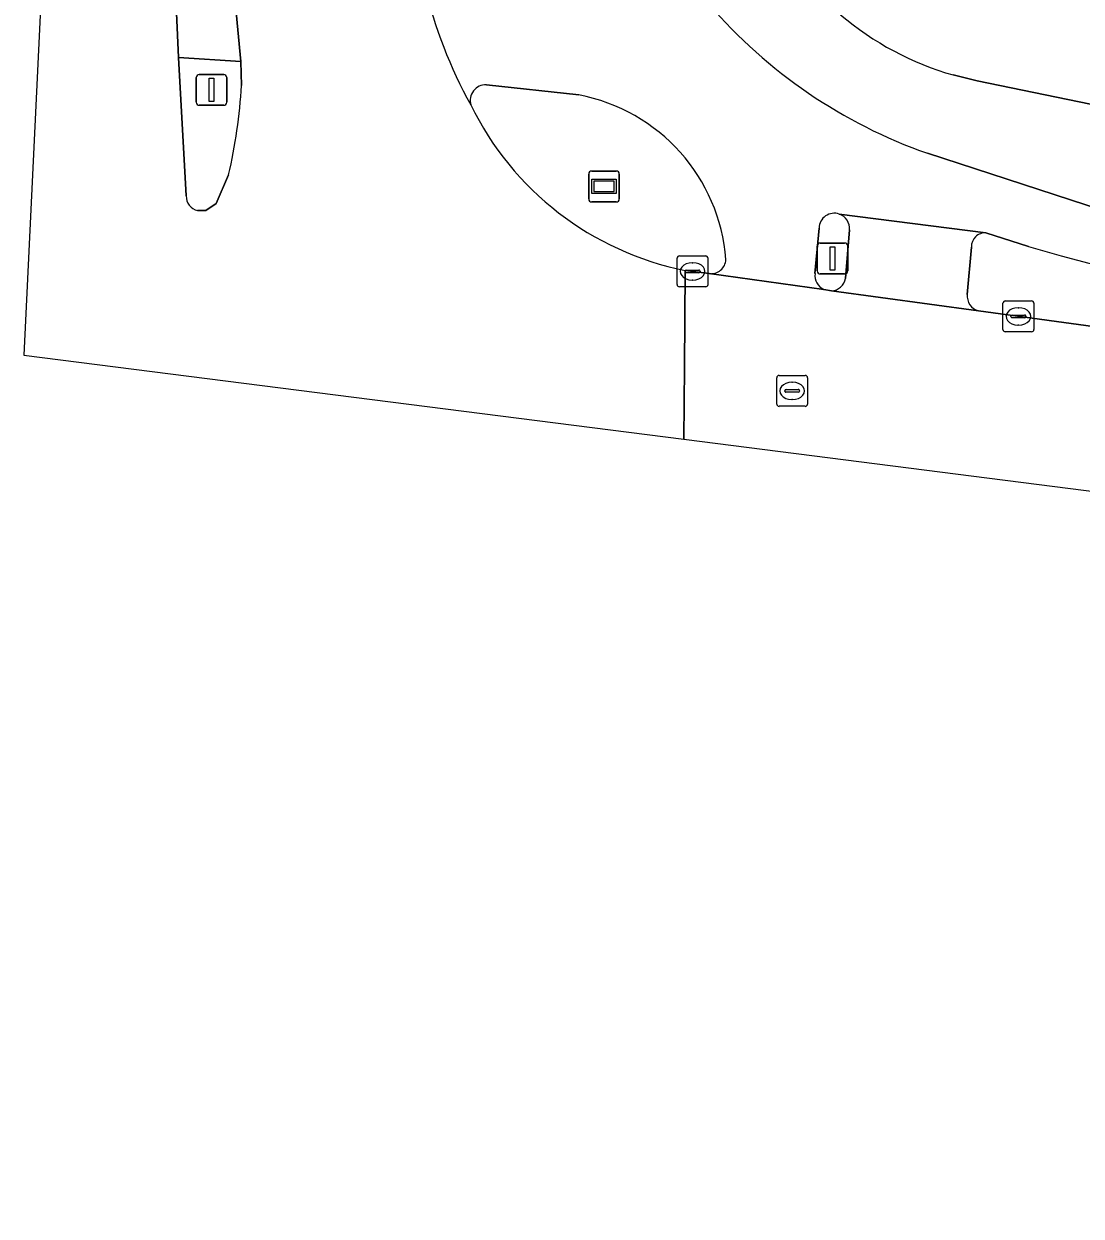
# Model space of a CAD drawing. Extents: x 160675 to 161153, y 383241 to 383714.
# Drawn here: x 160689.94 to 160724.18, y 383263.09 to 383301.73 of the extents above; entities that cross this region are included whole.
import ezdxf

# ---------------------------------------------------------------- set-up
doc = ezdxf.new("R2010")
doc.units = 0
for name, color, linetype in [('IMGEO_Berm_open', 7, 'Continuous'), ('IMGEO_Fietspad_gesloten', 7, 'Continuous'), ('IMGEO_Fietspad_open', 7, 'Continuous'), ('IMGEO_Groenvoorziening', 7, 'Continuous'), ('IMGEO_Kolk', 7, 'Continuous'), ('IMGEO_Rijbaan_lokaal_gesloten', 7, 'Continuous'), ('IMGEO_Rioolput', 7, 'Continuous'), ('IMGEO_Verkeerseiland_gesloten', 7, 'Continuous'), ('IMGEO_Verkeerseiland_open', 7, 'Continuous'), ('IMGEO_Verkeersregelinstallatiepaal', 7, 'Continuous'), ('IMGEO_Voetpad_open', 7, 'Continuous'), ('IMGEO_Wegwijzer', 7, 'Continuous')]:
    doc.layers.add(name, color=color, linetype=linetype)

msp = doc.modelspace()

# ---------------------------------------------------------------- linework, layer by layer
at = {"layer": 'IMGEO_Berm_open'}
for points in [[(160722.482, 383294.509), (160721.101, 383294.953)], [(160720.627, 383294.492), (160720.489, 383292.954)], [(160720.857, 383292.423), (160769.912, 383285.718)]]:
    msp.add_lwpolyline(points, dxfattribs=at)
for centre, radius, start, end in [((160721.071, 383294.51), 0.444, 86.1318, 182.275), ((160757.689, 383417.561), 127.99, 254.03333, 261.88177), ((160721.014, 383292.925), 0.526, 176.8064, 252.64)]:
    msp.add_arc(centre, radius, start, end, dxfattribs=at)
at = {"layer": 'IMGEO_Fietspad_gesloten'}
for points in [[(160704.917, 383299.753), (160707.909, 383299.422)], [(160724.863, 383295.69), (160719.204, 383297.531)], [(160716.347, 383295.564), (160721.101, 383294.953), (160722.482, 383294.509)], [(160715.562, 383293.633), (160715.695, 383295.109)], [(160712.137, 383293.632), (160715.848, 383293.119)]]:
    msp.add_lwpolyline(points, dxfattribs=at)
for centre, radius, start, end in [((160717.733, 383306.481), 15.229, 193.4119, 208.9841), ((160724.72, 383313.216), 16.626, 220.7446, 250.6259), ((160704.904, 383299.241), 0.512, 88.5909, 195.8055), ((160706.812, 383293.645), 5.881, 4.3144, 79.2493), ((160716.189, 383295.096), 0.494, 71.3315, 178.4872), ((160757.689, 383417.561), 127.99, 254.03333, 261.88177), ((160712.193, 383294.113), 0.484, 263.3861, 356.953), ((160716.062, 383293.575), 0.503, 173.3273, 244.8576)]:
    msp.add_arc(centre, radius, start, end, dxfattribs=at)
at = {"layer": 'IMGEO_Fietspad_open'}
msp.add_lwpolyline([(160694.786, 383304.269), (160694.948, 383300.637), (160696.965, 383300.501), (160696.62, 383304.165)], dxfattribs=at)
at = {"layer": 'IMGEO_Groenvoorziening'}
msp.add_lwpolyline([(160720.042, 383300.069), (160720.82, 383299.881), (160733.661, 383297.23), (160736.023, 383296.113), (160738.693, 383295.459), (160761.067, 383292.551), (160769.45, 383291.461), (160773.221, 383290.971)], dxfattribs=at)
msp.add_arc((160722.719, 383309.465), 9.77, 229.6165, 254.0986, dxfattribs=at)
at = {"layer": 'IMGEO_Kolk'}
for p, q in [((160711.095, 383293.279), (160711.095, 383294.131)), ((160711.17, 383294.205), (160712.022, 383294.205)), ((160711.583, 383293.985), (160711.608, 383293.985)), ((160712.096, 383294.131), (160712.096, 383293.279)), ((160711.354, 383293.699), (160711.354, 383293.711)), ((160711.792, 383293.662), (160711.394, 383293.662)), ((160711.397, 383293.748), (160711.795, 383293.748)), ((160711.838, 383293.711), (160711.838, 383293.699)), ((160712.022, 383293.205), (160711.17, 383293.205)), ((160711.606, 383293.425), (160711.581, 383293.425)), ((160721.726, 383292.747), (160722.578, 383292.747)), ((160721.651, 383291.821), (160721.651, 383292.673)), ((160722.139, 383292.527), (160722.164, 383292.527)), ((160722.652, 383292.673), (160722.652, 383291.821)), ((160721.91, 383292.241), (160721.91, 383292.253)), ((160722.348, 383292.204), (160721.95, 383292.204)), ((160721.953, 383292.29), (160722.351, 383292.29)), ((160722.162, 383291.967), (160722.137, 383291.967)), ((160722.394, 383292.253), (160722.394, 383292.241)), ((160722.578, 383291.747), (160721.726, 383291.747))]:
    msp.add_line(p, q, dxfattribs=at)
for points in [[(160711.095, 383293.279), (160711.095, 383294.131)], [(160711.17, 383294.205), (160712.022, 383294.205)], [(160712.096, 383294.131), (160712.096, 383293.279)], [(160712.022, 383293.205), (160711.17, 383293.205)], [(160721.726, 383292.747), (160722.578, 383292.747)], [(160721.651, 383291.821), (160721.651, 383292.673)], [(160722.652, 383292.673), (160722.652, 383291.821)], [(160722.578, 383291.747), (160721.726, 383291.747)]]:
    msp.add_lwpolyline(points, dxfattribs=at)
for centre, radius, start, end in [((160711.172, 383294.129), 0.0765, 91.552, 178.448), ((160711.172, 383294.129), 0.0765, 91.552, 178.448), ((160712.02, 383294.129), 0.0765, 1.552, 88.448), ((160712.02, 383294.129), 0.0765, 1.552, 88.448), ((160711.394, 383293.708), 0.0403, 85.8775, 175.7526), ((160711.391, 383293.698), 0.0366, 178.938, 274.7102), ((160711.795, 383293.705), 0.043, 264.8664, 352.4533), ((160711.799, 383293.71), 0.0386, 1.7309, 96.639), ((160711.172, 383293.281), 0.0765, 181.552, 268.448), ((160711.172, 383293.281), 0.0765, 181.552, 268.448), ((160712.02, 383293.281), 0.0765, 271.552, 358.448), ((160712.02, 383293.281), 0.0765, 271.552, 358.448), ((160721.728, 383292.671), 0.0765, 91.552, 178.448), ((160721.728, 383292.671), 0.0765, 91.552, 178.448), ((160722.576, 383292.671), 0.0765, 1.552, 88.448), ((160722.576, 383292.671), 0.0765, 1.552, 88.448), ((160721.95, 383292.25), 0.0403, 85.8775, 175.7526), ((160721.947, 383292.24), 0.0366, 178.938, 274.7102), ((160722.351, 383292.247), 0.043, 264.8664, 352.4533), ((160722.355, 383292.252), 0.0386, 1.7309, 96.639), ((160721.728, 383291.823), 0.0765, 181.552, 268.448), ((160721.728, 383291.823), 0.0765, 181.552, 268.448), ((160722.576, 383291.823), 0.0765, 271.552, 358.448), ((160722.576, 383291.823), 0.0765, 271.552, 358.448)]:
    msp.add_arc(centre, radius, start, end, dxfattribs=at)
for centre, major_axis, ratio, start_param, end_param in [((160711.582, 383293.705), (-0.387, 0.002), 0.722429, 4.712389, 7.853982), ((160711.607, 383293.705), (-0.39, 0.002), 0.717154, 1.570796, 4.712389), ((160722.138, 383292.247), (-0.387, 0.002), 0.722429, 4.712389, 7.853982), ((160722.163, 383292.247), (-0.39, 0.002), 0.717154, 1.570796, 4.712389)]:
    msp.add_ellipse(centre, major_axis=major_axis, ratio=ratio, start_param=start_param, end_param=end_param, dxfattribs=at)
at = {"layer": 'IMGEO_Rijbaan_lokaal_gesloten'}
for points in [[(160690.823, 383309.426), (160689.936, 383290.992), (160711.318, 383288.264), (160711.332, 383290.596), (160711.352, 383293.738)], [(160695.192, 383296.15), (160694.948, 383300.637), (160694.786, 383304.269), (160694.783, 383304.327), (160694.524, 383309.037), (160691.536, 383309.351), (160690.823, 383309.426)], [(160702.92, 383302.949), (160702.888, 383303.222), (160702.418, 383307.766), (160699.233, 383308.294), (160696.191, 383308.799), (160696.607, 383304.31), (160696.62, 383304.165), (160696.965, 383300.501), (160696.989, 383299.733)], [(160696.569, 383296.829), (160696.17, 383295.903), (160695.834, 383295.677), (160695.564, 383295.677)], [(160769.912, 383285.718), (160720.857, 383292.423), (160716.095, 383293.073), (160715.848, 383293.119), (160712.137, 383293.632), (160711.352, 383293.738), (160711.332, 383290.596), (160711.318, 383288.264), (160749.307, 383283.418), (160760.039, 383281.939), (160789.689, 383277.854), (160896.852, 383263.09)]]:
    msp.add_lwpolyline(points, dxfattribs=at)
for centre, radius, start, end in [((160717.733, 383306.481), 15.229, 193.4119, 208.9841), ((160679.253, 383300.816), 17.769, 347.0344, 356.5066), ((160713.285, 383303.41), 9.863, 205.8977, 258.7006), ((160695.678, 383296.149), 0.486, 179.9367, 256.4312)]:
    msp.add_arc(centre, radius, start, end, dxfattribs=at)
at = {"layer": 'IMGEO_Rioolput'}
for p, q in [((160714.322, 383289.406), (160714.322, 383290.258)), ((160714.397, 383290.332), (160715.249, 383290.332)), ((160714.81, 383290.112), (160714.835, 383290.112)), ((160715.323, 383290.258), (160715.323, 383289.406)), ((160714.581, 383289.826), (160714.581, 383289.838)), ((160715.019, 383289.789), (160714.621, 383289.789)), ((160714.624, 383289.875), (160715.022, 383289.875)), ((160715.065, 383289.838), (160715.065, 383289.826)), ((160715.249, 383289.332), (160714.397, 383289.332)), ((160714.833, 383289.552), (160714.808, 383289.552))]:
    msp.add_line(p, q, dxfattribs=at)
for points in [[(160714.322, 383289.406), (160714.322, 383290.258)], [(160714.397, 383290.332), (160715.249, 383290.332)], [(160715.323, 383290.258), (160715.323, 383289.406)], [(160715.249, 383289.332), (160714.397, 383289.332)]]:
    msp.add_lwpolyline(points, dxfattribs=at)
for centre, radius, start, end in [((160714.399, 383290.256), 0.0765, 91.552, 178.448), ((160714.399, 383290.256), 0.0765, 91.552, 178.448), ((160715.247, 383290.256), 0.0765, 1.552, 88.448), ((160715.247, 383290.256), 0.0765, 1.552, 88.448), ((160714.621, 383289.835), 0.0403, 85.8775, 175.7526), ((160714.618, 383289.825), 0.0366, 178.938, 274.7102), ((160715.022, 383289.832), 0.043, 264.8664, 352.4533), ((160715.026, 383289.837), 0.0386, 1.7309, 96.639), ((160714.399, 383289.408), 0.0765, 181.552, 268.448), ((160714.399, 383289.408), 0.0765, 181.552, 268.448), ((160715.247, 383289.408), 0.0765, 271.552, 358.448), ((160715.247, 383289.408), 0.0765, 271.552, 358.448)]:
    msp.add_arc(centre, radius, start, end, dxfattribs=at)
for centre, major_axis, ratio, start_param, end_param in [((160714.809, 383289.832), (-0.387, 0.002), 0.722429, 4.712389, 7.853982), ((160714.834, 383289.832), (-0.39, 0.002), 0.717154, 1.570796, 4.712389)]:
    msp.add_ellipse(centre, major_axis=major_axis, ratio=ratio, start_param=start_param, end_param=end_param, dxfattribs=at)
at = {"layer": 'IMGEO_Verkeerseiland_gesloten'}
for points in [[(160707.909, 383299.422), (160704.917, 383299.753)], [(160715.695, 383295.109), (160715.562, 383293.633)], [(160716.553, 383293.478), (160716.68, 383295.048)], [(160711.352, 383293.738), (160712.137, 383293.632)], [(160715.848, 383293.119), (160716.095, 383293.073)]]:
    msp.add_lwpolyline(points, dxfattribs=at)
for centre, radius, start, end in [((160704.904, 383299.241), 0.512, 88.5909, 195.8055), ((160706.812, 383293.645), 5.881, 4.3144, 79.2493), ((160713.285, 383303.41), 9.863, 205.8977, 258.7006), ((160716.189, 383295.096), 0.494, 71.3315, 178.4872), ((160716.187, 383295.095), 0.495, 354.5293, 71.143), ((160712.193, 383294.113), 0.484, 263.3861, 356.953), ((160716.062, 383293.575), 0.503, 173.3273, 244.8576), ((160716.058, 383293.576), 0.505, 274.2096, 348.7617)]:
    msp.add_arc(centre, radius, start, end, dxfattribs=at)
at = {"layer": 'IMGEO_Verkeerseiland_open'}
for points in [[(160696.989, 383299.733), (160696.965, 383300.501), (160694.948, 383300.637), (160695.192, 383296.15)], [(160695.564, 383295.677), (160695.834, 383295.677), (160696.17, 383295.903), (160696.569, 383296.829)]]:
    msp.add_lwpolyline(points, dxfattribs=at)
for centre, radius, start, end in [((160679.253, 383300.816), 17.769, 347.0344, 356.5066), ((160695.678, 383296.149), 0.486, 179.9367, 256.4312)]:
    msp.add_arc(centre, radius, start, end, dxfattribs=at)
at = {"layer": 'IMGEO_Verkeersregelinstallatiepaal'}
for p, q in [((160695.619, 383300.086), (160696.409, 383300.086)), ((160696.409, 383300.086), (160695.619, 383300.086)), ((160695.519, 383299.186), (160695.519, 383299.986)), ((160695.519, 383299.986), (160695.519, 383299.186)), ((160696.509, 383299.986), (160696.509, 383299.186)), ((160696.509, 383299.186), (160696.509, 383299.986)), ((160696.409, 383299.086), (160695.619, 383299.086)), ((160695.619, 383299.086), (160696.409, 383299.086)), ((160715.632, 383293.722), (160715.632, 383294.522)), ((160715.632, 383294.522), (160715.632, 383293.722)), ((160715.732, 383294.622), (160716.522, 383294.622)), ((160716.522, 383294.622), (160715.732, 383294.622)), ((160716.622, 383294.522), (160716.622, 383293.722)), ((160716.622, 383293.722), (160716.622, 383294.522)), ((160716.522, 383293.622), (160715.732, 383293.622)), ((160715.732, 383293.622), (160716.522, 383293.622))]:
    msp.add_line(p, q, dxfattribs=at)
for points in [[(160695.939, 383299.961), (160696.089, 383299.961), (160696.089, 383299.211), (160695.939, 383299.211), (160695.939, 383299.961)], [(160716.052, 383294.497), (160716.202, 383294.497), (160716.202, 383293.747), (160716.052, 383293.747), (160716.052, 383294.497)]]:
    msp.add_lwpolyline(points, dxfattribs=at)
for centre, start, end in [((160695.619, 383299.986), 90, 180), ((160695.619, 383299.986), 90, 180), ((160696.409, 383299.986), 0, 90), ((160696.409, 383299.986), 360, 90), ((160695.619, 383299.186), 180, 270), ((160695.619, 383299.186), 180, 270), ((160696.409, 383299.186), 270, 0), ((160696.409, 383299.186), 270, 0), ((160715.732, 383294.522), 90, 180), ((160715.732, 383294.522), 90, 180), ((160716.522, 383294.522), 0, 90), ((160716.522, 383294.522), 360, 90), ((160715.732, 383293.722), 180, 270), ((160715.732, 383293.722), 180, 270), ((160716.522, 383293.722), 270, 0), ((160716.522, 383293.722), 270, 0)]:
    msp.add_arc(centre, 0.1, start, end, dxfattribs=at)
at = {"layer": 'IMGEO_Voetpad_open'}
for points in [[(160761.067, 383292.551), (160738.693, 383295.459), (160736.023, 383296.113), (160733.661, 383297.23), (160720.82, 383299.881), (160720.042, 383300.069)], [(160719.204, 383297.531), (160724.863, 383295.69)], [(160721.101, 383294.953), (160716.347, 383295.564)], [(160716.68, 383295.048), (160716.553, 383293.478)], [(160720.489, 383292.954), (160720.627, 383294.492)], [(160716.095, 383293.073), (160720.857, 383292.423)]]:
    msp.add_lwpolyline(points, dxfattribs=at)
for centre, radius, start, end in [((160724.72, 383313.216), 16.626, 220.7446, 250.6259), ((160722.719, 383309.465), 9.77, 229.6165, 254.0986), ((160716.187, 383295.095), 0.495, 354.5293, 71.143), ((160721.071, 383294.51), 0.444, 86.1318, 182.275), ((160716.058, 383293.576), 0.505, 274.2096, 348.7617), ((160721.014, 383292.925), 0.526, 176.8064, 252.64)]:
    msp.add_arc(centre, radius, start, end, dxfattribs=at)
at = {"layer": 'IMGEO_Wegwijzer'}
for p, q in [((160708.232, 383296.056), (160708.232, 383296.856)), ((160708.232, 383296.856), (160708.232, 383296.056)), ((160708.332, 383296.956), (160709.122, 383296.956)), ((160709.122, 383296.956), (160708.332, 383296.956)), ((160709.222, 383296.856), (160709.222, 383296.056)), ((160709.222, 383296.056), (160709.222, 383296.856)), ((160709.122, 383295.956), (160708.332, 383295.956)), ((160708.332, 383295.956), (160709.122, 383295.956))]:
    msp.add_line(p, q, dxfattribs=at)
for points in [[(160708.333, 383296.688), (160709.121, 383296.688), (160709.121, 383296.224), (160708.333, 383296.224), (160708.333, 383296.688)], [(160708.398, 383296.623), (160708.398, 383296.289), (160709.056, 383296.289), (160709.056, 383296.623), (160708.398, 383296.623)]]:
    msp.add_lwpolyline(points, dxfattribs=at)
for centre, start, end in [((160708.332, 383296.856), 90, 180), ((160708.332, 383296.856), 90, 180), ((160709.122, 383296.856), 0, 90), ((160709.122, 383296.856), 360, 90), ((160708.332, 383296.056), 180, 270), ((160708.332, 383296.056), 180, 270), ((160709.122, 383296.056), 270, 0), ((160709.122, 383296.056), 270, 0)]:
    msp.add_arc(centre, 0.1, start, end, dxfattribs=at)

doc.saveas('drawing.dxf')
